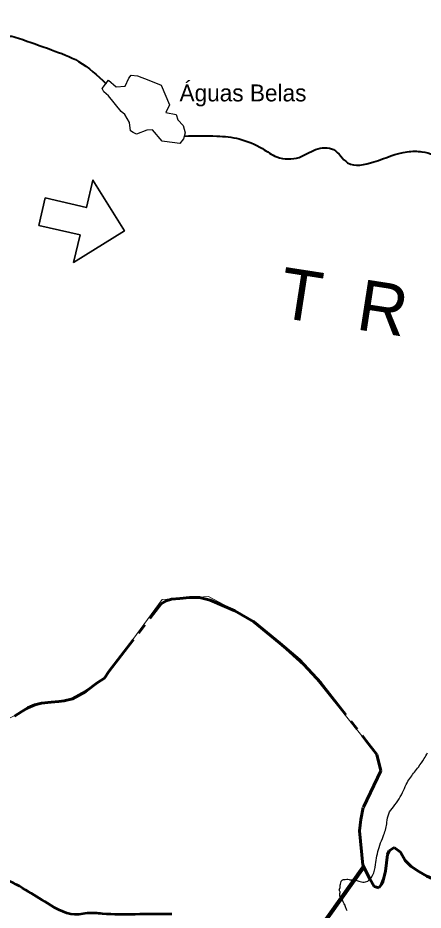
# Model space of a CAD drawing. Extents: x -1643653 to 4543381, y 1624270 to 13878484.
# Drawn here: x 702927 to 714916, y 8968437 to 8994810 of the extents above; entities that cross this region are included whole.
import ezdxf

# ---------------------------------------------------------------- set-up
doc = ezdxf.new("R2010")
doc.units = 0
doc.header["$LTSCALE"] = 200
doc.linetypes.add('LONG_DASH_SHORT_DASH', pattern=[9.9, 6, -1.2, 1.5, -1.2])
for name, color, linetype, lineweight in [('12', 7, 'Continuous', 25), ('21', 7, 'Continuous', 25), ('24', 7, 'Continuous', 25), ('27', 7, 'Continuous', 13), ('28', 7, 'Continuous', 53), ('53', 7, 'Continuous', 106), ('60', 7, 'Continuous', 13), ('7', 7, 'LONG_DASH_SHORT_DASH', 60), ('9', 7, 'Continuous', 90)]:
    doc.layers.add(name, color=color, linetype=linetype, lineweight=lineweight)
doc.layers.add('41', color=7, linetype='Continuous')
doc.layers.add('55', color=7, linetype='Continuous')

msp = doc.modelspace()

# ---------------------------------------------------------------- linework, layer by layer
at = {"layer": '12', "lineweight": 40}
for points in [[(707857.4, 8991316.5), (708816.1, 8991316.5), (709474.3, 8991230.6), (710161.1, 8990944.3), (710590.4, 8990700.9), (711248.6, 8990686.6), (711735.1, 8990915.7), (712264.5, 8990915.7), (712679.5, 8990529.1), (713459.3, 8990550.6), (714446.6, 8990851.2), (714875.8, 8990851.2), (716206.5, 8990378.8), (717666, 8990507.7), (718782.1, 8990722.4), (719468.9, 8990507.7), (719984, 8990550.6), (720456.2, 8990722.4), (720756.7, 8990722.4), (721529.3, 8991624.3), (722387.9, 8992569.1), (722731.3, 8993599.9), (723418.1, 8994201.1), (724233.7, 8994587.6), (725092.2, 8995790.2), (725521.5, 8996348.5), (725821.9, 8996777.9), (726294.1, 8996906.8), (726980.9, 8996992.7), (727324.3, 8997078.6), (727624.8, 8997422.2), (728054.1, 8997551), (728783.8, 8997508.1), (729857, 8997765.7), (730715.5, 8998109.3), (731445.2, 8998495.8), (732561.3, 8999097.1), (733119.3, 8999311.8), (734192.5, 8999655.4), (734750.5, 8999870.1), (735265.6, 8999870.1), (736639.3, 8999483.6)], [(699285.5, 8993014.3), (700711.7, 8993635.6), (701584.6, 8994007.8), (702420.2, 8994236.9), (702677.6, 8994271.5), (702949.6, 8994208.3), (703922.6, 8993864.7), (704723.8, 8993521.1), (705539.4, 8992862.6)]]:
    msp.add_spline(points, degree=3, dxfattribs=at)
at = {"layer": '21'}
msp.add_lwpolyline([(705610.4, 8992963.2), (705837.4, 8992771.1), (706099.4, 8992788.6), (706212.9, 8993024.4), (706282.8, 8993111.8), (706466.2, 8993094.3), (706806.7, 8992963.2), (707164.8, 8992823.5), (707418, 8992238.2), (707304.5, 8992011.1), (707610.1, 8991949.9), (707662.5, 8991792.7), (707819.7, 8991626.7), (707872.1, 8991408.3), (707828.5, 8991233.6), (707714.9, 8991093.9), (707269.6, 8991155), (707199.7, 8991163.8), (706911.5, 8991504.4), (706745.6, 8991487), (706440, 8991373.4), (706335.2, 8991417.1), (706256.6, 8991469.5), (706230.4, 8991714.1), (706090.7, 8991949.9), (705985.9, 8992037.3), (705610.4, 8992500.3), (705470.7, 8992622.6), (705418.2, 8992718.7)], close=True, dxfattribs=at)
at = {"layer": '24'}
msp.add_lwpolyline([(712670.7, 8968420.3), (712652.7, 8968457.2), (712635.7, 8968489.6), (712630.2, 8968501.8), (712618.7, 8968536.4), (712612.4, 8968563.2), (712607.7, 8968581.2), (712602.5, 8968594.8), (712582.9, 8968625.7), (712571.7, 8968645.8), (712556.8, 8968667.7), (712550.1, 8968679.4), (712536.4, 8968711.4), (712526.2, 8968733.8), (712504.6, 8968767.7), (712488.9, 8968793.2), (712481.3, 8968803.6), (712470.9, 8968814.8), (712457.3, 8968837.7), (712452.4, 8968855.4), (712449, 8968868.7), (712448.2, 8968908.5), (712449.5, 8968918.2), (712455.2, 8968939), (712459.4, 8968952.5), (712458.9, 8968964.7), (712457.1, 8968975.7), (712452.6, 8968990.5), (712442.7, 8969009.5), (712437.8, 8969020.8), (712436.7, 8969027), (712435.9, 8969046.5), (712437.7, 8969054.3), (712441.6, 8969067.1), (712447.9, 8969077), (712452.6, 8969085.3), (712457.3, 8969101), (712459.4, 8969116.1), (712459.2, 8969139.7), (712464.6, 8969179.8), (712468.8, 8969203.8), (712475.9, 8969243.4), (712486.1, 8969286.9), (712490, 8969295), (712495.5, 8969304.8), (712515.6, 8969325.4), (712535.4, 8969337.4), (712546.3, 8969339.7), (712566.2, 8969339.7), (712586.8, 8969343.1), (712612.1, 8969347.5), (712654.3, 8969353), (712686.3, 8969352.2), (712723.6, 8969346.3), (712751, 8969335.6), (712759.6, 8969332.7), (712773.7, 8969331.9), (712781.3, 8969330.9), (712808.4, 8969328.7)], dxfattribs=at)
at = {"layer": '24', "lineweight": 53}
msp.add_spline([(701485.3, 8987819.6), (701680.1, 8988244.2), (701892.7, 8988551.5), (702105.4, 8988953.4), (702223.5, 8989449.8), (702270.7, 8989993.5), (702309.6, 8990518.5), (702309.6, 8990655.6), (702138.3, 8990838.4), (702058.3, 8990964.1), (702001.2, 8991901.1), (702058.3, 8992621), (701978.4, 8993226.6), (701909.9, 8993763.7), (702081.2, 8994266.4), (702161.1, 8994392.1), (702183.9, 8994563.5), (702046.9, 8995123.4), (702104, 8995717.6), (702012.6, 8996106.1), (702024.1, 8996688.9), (702218.2, 8997317.3), (702583.6, 8998197.2), (702800.6, 8998757.1), (703097.5, 8998997), (703668.5, 8999499.8), (703862.6, 8999602.7), (704182.3, 9000288.2), (704330.8, 9000551.1), (704730.5, 9000813.9), (705038.8, 9000962.4), (705347.1, 9001213.8), (705381.3, 9001270.9), (705655.4, 9001636.6), (705815.3, 9002230.8), (706009.4, 9002665), (706066.5, 9002984.9), (706671.7, 9003224.9), (706877.3, 9003270.6), (707231.3, 9003761.9), (707585.3, 9004161.9), (707722.3, 9004687.5), (707825.1, 9005041.7), (708019.2, 9005304.5), (708236.2, 9005453.1), (708384.6, 9005795.9), (708384.6, 9006332.9), (708430.3, 9006618.6), (708841.4, 9007144.2), (708978.5, 9007384.2), (709047, 9007818.4), (709081.2, 9008046.9), (708944.2, 9008412.6), (708955.6, 9008766.8), (708921.3, 9009223.9), (709252.5, 9009509.5), (709549.4, 9009646.7), (709720.7, 9009715.2), (709869.2, 9009875.2), (709949.1, 9010035.2), (709949.1, 9010389.4), (710097.6, 9010549.4), (710234.6, 9011017.8), (710325.9, 9011189.2), (710588.6, 9011383.5), (710679.9, 9011589.2), (710679.9, 9011772), (710531.5, 9012137.7), (710394.5, 9012434.8), (710405.9, 9012606.2), (710508.6, 9012777.6), (710885.5, 9013451.7), (711056.8, 9013646), (711102.5, 9013874.5), (711068.2, 9014365.8), (711022.5, 9014708.7), (710805.5, 9015188.6), (710759.9, 9015325.7), (710828.4, 9015462.8), (710908.3, 9015599.9), (710817, 9015782.8), (710668.5, 9015942.7), (710394.5, 9016228.4), (710405.9, 9016376.9), (710611.4, 9016708.3), (710634.2, 9017119.7), (710645.7, 9017393.9), (710759.9, 9017599.6), (710896.9, 9017919.5), (710942.6, 9018182.3), (710771.3, 9018513.7)], degree=3, dxfattribs=at)
at = {"layer": '24'}
msp.add_spline([(712808.4, 8969328.7), (712919.9, 8969322.8), (713050.3, 8969283.7), (713210.1, 8969269.8), (713421.9, 8969461.2), (713507.8, 8969785.2), (713611.3, 8970290), (713710.5, 8970556), (713756, 8970671), (713844.9, 8971036.8), (713896, 8971286.1), (714036.6, 8971490.7), (714335.6, 8971975.9), (714439.2, 8972202.6), (714548.2, 8972369.4), (714774.9, 8972667.5), (714944, 8972914.8), (715048.1, 8973090.5)], degree=3, dxfattribs=at)
at = {"layer": '27'}
msp.add_lwpolyline([(715019.8, 8969437.3), (714475, 8969813.1), (714248.1, 8970150.8), (714054.9, 8970293.8), (713912.6, 8970189.1), (713801.3, 8969589.2), (713602.6, 8969096.1), (713461.5, 8969132.7), (713131.2, 8969771.7), (713033.8, 8970779.8), (713132.5, 8971358.3), (713667.8, 8972559), (713548.2, 8973037.2), (711571.8, 8975492.8), (709919.8, 8976985.1), (708569.6, 8977705.1), (707199.1, 8977622.8), (705489.1, 8975297.8), (704546.9, 8974687.4), (704083, 8974616.5), (703529.1, 8974528.3), (702455.1, 8973998.6), (701889.6, 8974021.2)], dxfattribs=at)
msp.add_spline([(694975.6, 8962075.5), (695327.4, 8962800.5), (695494.2, 8963028.7), (696954.2, 8966672.4), (698159, 8968028.2), (699003.1, 8968647.8), (699373.7, 8968875.2), (699705.8, 8969051.9), (700930.8, 8969479.2), (701631.8, 8969565.3), (702395, 8969409.6), (703157, 8969037.7), (703804.2, 8968640.8), (704732, 8968306.3), (704974.2, 8968343.5), (705432.6, 8968328.9), (706400.3, 8968312.2), (707482.9, 8968320.5)], degree=3, dxfattribs=at)
at = {"layer": '28'}
msp.add_spline([(707482.9, 8968320.5), (706400.3, 8968312.2), (705432.6, 8968328.9), (704974.2, 8968343.5), (704732, 8968306.3), (703804.2, 8968640.8), (703157, 8969037.7), (702395, 8969409.6), (701631.8, 8969565.3), (700930.8, 8969479.2), (699705.8, 8969051.9), (699373.7, 8968875.2), (699003.1, 8968647.8), (698159, 8968028.2), (696954.2, 8966672.4), (695494.2, 8963028.7), (695327.4, 8962800.5), (694975.6, 8962075.5)], degree=3, dxfattribs=at)
at = {"layer": '53', "lineweight": 35}
msp.add_lwpolyline([(703738.7, 8989488.7), (704955.9, 8989204.2), (705145.6, 8990015.6), (706078.2, 8988513.8), (704576.5, 8987581.2), (704766.2, 8988392.6), (703549, 8988677.1)], close=True, dxfattribs=at)
at = {"layer": '60', "lineweight": 25}
msp.add_spline([(814781, 9009175.5), (814787.2, 9009173.4), (814796.9, 9009173.4), (814799.4, 9009172.4), (814805.1, 9009174.5), (814805.6, 9009176.5), (814811.7, 9009179.5), (814811.7, 9009179.5), (814801.5, 9009181), (814790.7, 9009181.5), (814784.1, 9009183.1), (814777.4, 9009185.1), (814778.4, 9009175.5)], degree=3, dxfattribs=at)
at = {"layer": '7'}
for points in [[(702827.8, 8974172.1), (703041.1, 8974311.7), (703218.8, 8974416.2), (703431.7, 8974502.7), (703626.6, 8974554), (703909.7, 8974586.9), (704139.6, 8974602.6), (704298.9, 8974618.9), (704546.9, 8974687.4), (704742.3, 8974791.8), (704937.7, 8974896.1), (705151.3, 8975071), (705275.8, 8975158.3), (705489.1, 8975297.8), (705614.5, 8975491.1), (707169.7, 8977492.2), (707311.9, 8977579.3), (707471.4, 8977630.9), (707719, 8977646.5), (708002.2, 8977679.4), (708302.6, 8977676.8), (708620.2, 8977603.3), (709342.2, 8977279.1), (709905.1, 8976956.1), (710677.5, 8976331), (711256.6, 8975831.2), (711887.1, 8975154.3), (713233.6, 8973446.3), (713548.2, 8973037.2), (713667.8, 8972559), (713145.8, 8971468), (713072, 8971115.2), (713033.8, 8970779.8), (713131.2, 8969771.7), (713339.8, 8969363.5), (713461.5, 8969132.7), (713602.6, 8969096.1), (713709.9, 8969236.6), (713801.3, 8969589.2), (713858.6, 8970083.5), (713912.6, 8970189.1), (714054.9, 8970293.8), (714248.1, 8970150.8), (714387.4, 8969902.2)], [(714387.4, 8969902.2), (714562.6, 8969724), (714791.2, 8969580.7), (715019.8, 8969437.3), (715266.3, 8969329.2), (715566.5, 8969291.3), (716240, 8969497.5), (716452.6, 8969548.7), (716647.3, 8969582.3), (716912.5, 8969580.1), (717194.9, 8969524.6), (717616.1, 8969176.7), (717779.5, 8968954.6), (717981.6, 8968510.6), (718255.9, 8967518.7), (718550, 8966774), (718899, 8966240.8), (719126.6, 8965991.5), (719265.4, 8965689.9), (719369.1, 8965406.3), (719491, 8965193.2), (719658.3, 8965140.1)]]:
    msp.add_lwpolyline(points, dxfattribs=at)
at = {"layer": '9'}
msp.add_lwpolyline([(691582, 8951218.7), (697371.2, 8956056), (705081.2, 8958366.8), (713138.6, 8969695)], dxfattribs=at)

# ---------------------------------------------------------------- texts
at = {"layer": '41'}
msp.add_text('Águas Belas', height=500, dxfattribs=at).set_placement((707709, 8992340.3))
at = {"layer": '55'}
msp.add_text('T  R  A  N  S  I  Ç  Ã  O', height=1500, rotation=351.193, dxfattribs=at).set_placement((710586.3, 8985966.8))

doc.saveas('drawing.dxf')
